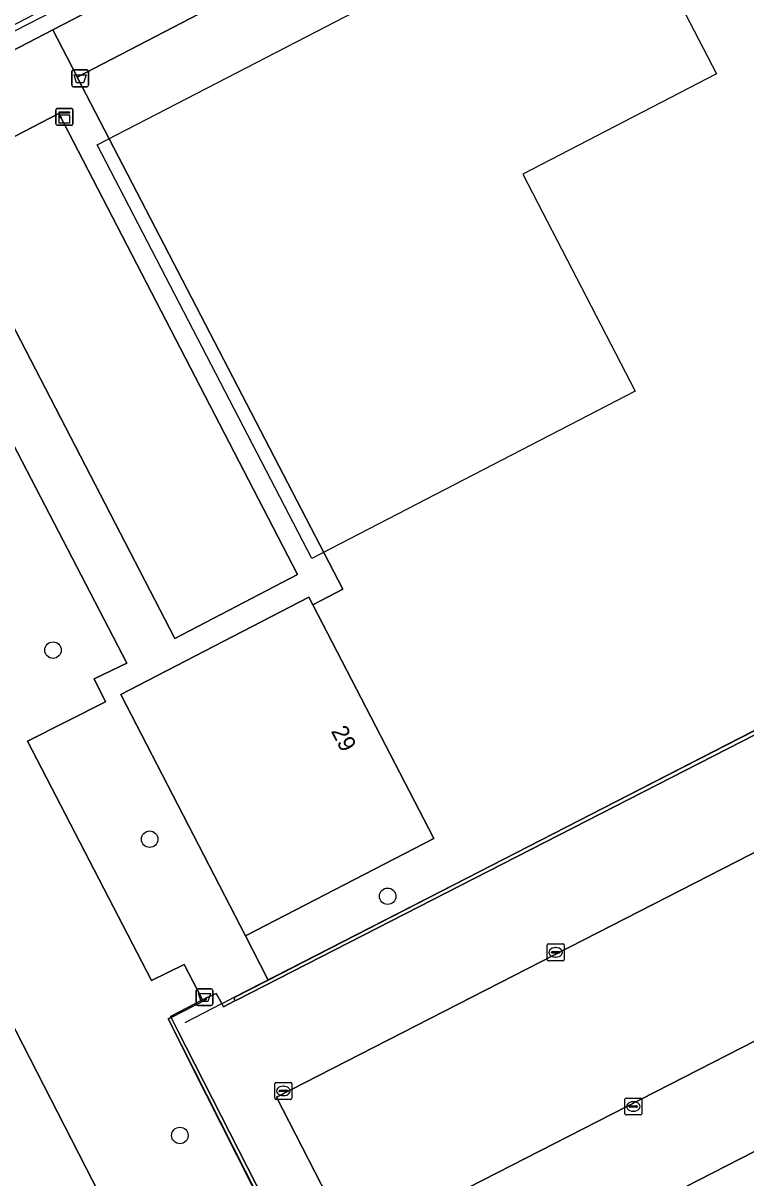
# Model space of a CAD drawing. Extents: x 158835 to 160077, y 386387 to 387778.
# Drawn here: x 159734 to 159776.9, y 387302.3 to 387370.8 of the extents above; entities that cross this region are included whole.
import ezdxf

# ---------------------------------------------------------------- set-up
doc = ezdxf.new("R2010")
doc.units = 0
for name, color, linetype in [('IMGEO_Afvalbak', 7, 'Continuous'), ('IMGEO_Boom', 7, 'Continuous'), ('IMGEO_Groenvoorziening', 7, 'Continuous'), ('IMGEO_Haag', 7, 'Continuous'), ('IMGEO_Hek', 7, 'Continuous'), ('IMGEO_Kast', 7, 'Continuous'), ('IMGEO_Kolk', 7, 'Continuous'), ('IMGEO_Pand', 7, 'Continuous'), ('IMGEO_Pand_nummerreeks', 7, 'Continuous'), ('IMGEO_Pand_vergunning_verleend', 7, 'Continuous'), ('IMGEO_Parkeervlak_open', 7, 'Continuous'), ('IMGEO_Rijbaan_lokaal_open', 7, 'Continuous'), ('IMGEO_Voetpad_open', 7, 'Continuous')]:
    doc.layers.add(name, color=color, linetype=linetype)

msp = doc.modelspace()

# ---------------------------------------------------------------- linework, layer by layer
at = {"layer": 'IMGEO_Afvalbak'}
for p, q in [((159736.889, 387367.078), (159736.889, 387367.878)), ((159736.889, 387367.878), (159736.889, 387367.078)), ((159736.989, 387367.978), (159737.779, 387367.978)), ((159737.779, 387367.978), (159736.989, 387367.978)), ((159737.879, 387367.878), (159737.879, 387367.078)), ((159737.879, 387367.078), (159737.879, 387367.878)), ((159737.779, 387366.978), (159736.989, 387366.978)), ((159736.989, 387366.978), (159737.779, 387366.978)), ((159744.265, 387312.579), (159744.265, 387313.379)), ((159744.265, 387313.379), (159744.265, 387312.579)), ((159744.365, 387313.479), (159745.155, 387313.479)), ((159745.155, 387313.479), (159744.365, 387313.479)), ((159745.255, 387313.379), (159745.255, 387312.579)), ((159745.255, 387312.579), (159745.255, 387313.379)), ((159745.155, 387312.479), (159744.365, 387312.479)), ((159744.365, 387312.479), (159745.155, 387312.479))]:
    msp.add_line(p, q, dxfattribs=at)
for points in [[(159737.032, 387367.692), (159737.736, 387367.692), (159737.587, 387367.222), (159737.181, 387367.222), (159737.032, 387367.692)], [(159744.408, 387313.193), (159745.112, 387313.193), (159744.963, 387312.723), (159744.557, 387312.723), (159744.408, 387313.193)]]:
    msp.add_lwpolyline(points, dxfattribs=at)
for centre, start, end in [((159736.989, 387367.878), 90, 180), ((159736.989, 387367.878), 90, 180), ((159737.779, 387367.878), 0, 90), ((159737.779, 387367.878), 360, 90), ((159736.989, 387367.078), 180, 270), ((159736.989, 387367.078), 180, 270), ((159737.779, 387367.078), 270, 0), ((159737.779, 387367.078), 270, 0), ((159744.365, 387313.379), 90, 180), ((159744.365, 387313.379), 90, 180), ((159745.155, 387313.379), 0, 90), ((159745.155, 387313.379), 360, 90), ((159744.365, 387312.579), 180, 270), ((159744.365, 387312.579), 180, 270), ((159745.155, 387312.579), 270, 0), ((159745.155, 387312.579), 270, 0)]:
    msp.add_arc(centre, 0.1, start, end, dxfattribs=at)
at = {"layer": 'IMGEO_Boom'}
for centre in [(159735.779, 387333.565), (159741.51, 387322.351), (159755.621, 387318.967), (159743.303, 387304.777)]:
    msp.add_circle(centre, 0.489, dxfattribs=at)
at = {"layer": 'IMGEO_Groenvoorziening'}
for points in [[(159770.707, 387388.476), (159770.301, 387389.371), (159770.223, 387389.543), (159765.923, 387387.325), (159742.502, 387375.246), (159735.954, 387371.95), (159726.881, 387367.224), (159720.912, 387364.156), (159720.651, 387364.022), (159720.185, 387363.782), (159722.852, 387358.497), (159723.559, 387358.876), (159721.493, 387362.997), (159723.885, 387364.193), (159735.76, 387370.365)], [(159688.234, 387252.116), (159748.05, 387282.726), (159702.539, 387371.551), (159642.617, 387341.638)], [(159748.05, 387282.726), (159688.234, 387252.116), (159642.617, 387341.638), (159702.539, 387371.551)], [(159778.241, 387328.982), (159801.665, 387340.947), (159801.517, 387341.205), (159748.543, 387313.997), (159746.526, 387312.961), (159746.568, 387312.76), (159746.656, 387312.805)], [(159742.781, 387311.774), (159742.616, 387311.694), (159765.548, 387266.385), (159766.365, 387266.804), (159766.298, 387266.937), (159765.632, 387266.61), (159758.69, 387280.527), (159743.164, 387311.022)]]:
    msp.add_lwpolyline(points, close=True, dxfattribs=at)
for points in [[(159778.894, 387373.989), (159773.928, 387383.096), (159768.172, 387383.643), (159737.214, 387367.553), (159752.959, 387337.18), (159751.187, 387336.249), (159758.356, 387322.392), (159747.199, 387316.62), (159748.543, 387313.997), (159801.517, 387341.205), (159806.44, 387343.733), (159793.244, 387369.48)], [(159804.244, 387192.604), (159769.309, 387260.873), (159766.365, 387266.804), (159765.548, 387266.385), (159742.616, 387311.694), (159742.781, 387311.774), (159742.778, 387311.779), (159742.747, 387311.839), (159744.64, 387312.82), (159743.554, 387314.922), (159741.623, 387313.966), (159734.276, 387328.161), (159738.898, 387330.495), (159738.213, 387331.857), (159740.148, 387332.784), (159733.139, 387346.319)]]:
    msp.add_lwpolyline(points, dxfattribs=at)
at = {"layer": 'IMGEO_Haag'}
msp.add_lwpolyline([(159770.707, 387388.476), (159770.301, 387389.371), (159770.223, 387389.543), (159765.923, 387387.325), (159742.502, 387375.246), (159735.954, 387371.95), (159726.881, 387367.224), (159720.912, 387364.156), (159720.651, 387364.022), (159720.185, 387363.782), (159722.852, 387358.497), (159723.559, 387358.876), (159721.493, 387362.997), (159723.885, 387364.193), (159735.76, 387370.365)], close=True, dxfattribs=at)
at = {"layer": 'IMGEO_Hek'}
for points in [[(159764.322, 387386.129), (159720.318, 387363.519)], [(159743.624, 387311.472), (159745.784, 387312.603), (159745.88, 387312.653), (159746.522, 387312.982), (159778.13, 387329.177), (159801.669, 387341.195), (159803.483, 387342.126)], [(159758.507, 387280.21), (159743.961, 387309.014), (159742.745, 387311.421), (159742.608, 387311.693), (159742.778, 387311.779), (159744.9, 387312.857)]]:
    msp.add_lwpolyline(points, dxfattribs=at)
at = {"layer": 'IMGEO_Kast'}
for p, q in [((159735.954, 387364.776), (159735.954, 387365.617)), ((159735.954, 387365.617), (159735.954, 387364.776)), ((159736.029, 387365.701), (159736.87, 387365.701)), ((159736.87, 387365.701), (159736.029, 387365.701)), ((159736.954, 387365.626), (159736.954, 387364.785)), ((159736.954, 387364.785), (159736.954, 387365.626)), ((159736.879, 387364.701), (159736.038, 387364.701)), ((159736.038, 387364.701), (159736.879, 387364.701))]:
    msp.add_line(p, q, dxfattribs=at)
for points in [[(159736.149, 387365.491), (159736.749, 387365.491), (159736.749, 387365.406), (159736.149, 387365.406), (159736.149, 387365.491)], [(159736.149, 387365.316), (159736.749, 387365.316), (159736.749, 387364.827), (159736.149, 387364.827), (159736.149, 387365.316)]]:
    msp.add_lwpolyline(points, dxfattribs=at)
msp.add_circle((159736.233, 387365.165), 0.0377, dxfattribs=at)
for centre, start, end in [((159736.032, 387365.623), 92.4484, 184.28452), ((159736.032, 387365.623), 92.4484, 184.28452), ((159736.876, 387365.623), 2.4484, 94.28452), ((159736.876, 387365.623), 2.4484, 94.28452), ((159736.032, 387364.779), 182.4484, 274.28452), ((159736.032, 387364.779), 182.4484, 274.28452), ((159736.876, 387364.779), 272.4484, 4.28452), ((159736.876, 387364.779), 272.4484, 4.28452)]:
    msp.add_arc(centre, 0.0779, start, end, dxfattribs=at)
at = {"layer": 'IMGEO_Kolk'}
for p, q in [((159765.086, 387315.212), (159765.086, 387316.064)), ((159765.161, 387316.138), (159766.013, 387316.138)), ((159765.574, 387315.918), (159765.599, 387315.918)), ((159766.087, 387316.064), (159766.087, 387315.212)), ((159766.013, 387315.138), (159765.161, 387315.138)), ((159765.345, 387315.632), (159765.345, 387315.644)), ((159765.783, 387315.595), (159765.385, 387315.595)), ((159765.388, 387315.681), (159765.786, 387315.681)), ((159765.597, 387315.358), (159765.572, 387315.358)), ((159765.829, 387315.644), (159765.829, 387315.632)), ((159748.933, 387306.995), (159748.933, 387307.847)), ((159749.008, 387307.921), (159749.86, 387307.921)), ((159749.421, 387307.701), (159749.446, 387307.701)), ((159749.934, 387307.847), (159749.934, 387306.995)), ((159749.86, 387306.921), (159749.008, 387306.921)), ((159749.192, 387307.415), (159749.192, 387307.427)), ((159749.63, 387307.378), (159749.232, 387307.378)), ((159749.235, 387307.464), (159749.633, 387307.464)), ((159749.444, 387307.141), (159749.419, 387307.141)), ((159749.676, 387307.427), (159749.676, 387307.415)), ((159769.687, 387306.071), (159769.687, 387306.923)), ((159769.762, 387306.997), (159770.614, 387306.997)), ((159770.688, 387306.923), (159770.688, 387306.071)), ((159769.946, 387306.491), (159769.946, 387306.503)), ((159770.384, 387306.454), (159769.986, 387306.454)), ((159769.989, 387306.54), (159770.387, 387306.54)), ((159770.175, 387306.777), (159770.2, 387306.777)), ((159770.43, 387306.503), (159770.43, 387306.491)), ((159770.614, 387305.997), (159769.762, 387305.997)), ((159770.198, 387306.217), (159770.173, 387306.217))]:
    msp.add_line(p, q, dxfattribs=at)
for points in [[(159765.086, 387315.212), (159765.086, 387316.064)], [(159765.161, 387316.138), (159766.013, 387316.138)], [(159766.087, 387316.064), (159766.087, 387315.212)], [(159766.013, 387315.138), (159765.161, 387315.138)], [(159748.933, 387306.995), (159748.933, 387307.847)], [(159749.008, 387307.921), (159749.86, 387307.921)], [(159749.934, 387307.847), (159749.934, 387306.995)], [(159749.86, 387306.921), (159749.008, 387306.921)], [(159769.687, 387306.071), (159769.687, 387306.923)], [(159769.762, 387306.997), (159770.614, 387306.997)], [(159770.688, 387306.923), (159770.688, 387306.071)], [(159770.614, 387305.997), (159769.762, 387305.997)]]:
    msp.add_lwpolyline(points, dxfattribs=at)
for centre, radius, start, end in [((159765.163, 387316.062), 0.0765, 91.55205, 178.44795), ((159765.163, 387316.062), 0.0765, 91.55205, 178.44795), ((159766.011, 387316.062), 0.0765, 1.55205, 88.44795), ((159766.011, 387316.062), 0.0765, 1.55205, 88.44795), ((159765.163, 387315.214), 0.0765, 181.55205, 268.44795), ((159765.163, 387315.214), 0.0765, 181.55205, 268.44795), ((159765.385, 387315.641), 0.0403, 85.87752, 175.75265), ((159765.382, 387315.631), 0.0366, 178.93798, 274.71019), ((159765.786, 387315.638), 0.043, 264.86636, 352.45326), ((159765.79, 387315.643), 0.0386, 1.73085, 96.63898), ((159766.011, 387315.214), 0.0765, 271.55205, 358.44795), ((159766.011, 387315.214), 0.0765, 271.55205, 358.44795), ((159749.01, 387307.845), 0.0765, 91.55205, 178.44795), ((159749.01, 387307.845), 0.0765, 91.55205, 178.44795), ((159749.858, 387307.845), 0.0765, 1.55205, 88.44795), ((159749.858, 387307.845), 0.0765, 1.55205, 88.44795), ((159749.01, 387306.997), 0.0765, 181.55205, 268.44795), ((159749.01, 387306.997), 0.0765, 181.55205, 268.44795), ((159749.232, 387307.424), 0.0403, 85.87752, 175.75265), ((159749.229, 387307.414), 0.0366, 178.93798, 274.71019), ((159749.633, 387307.421), 0.043, 264.86636, 352.45326), ((159749.637, 387307.426), 0.0386, 1.73085, 96.63898), ((159749.858, 387306.997), 0.0765, 271.55205, 358.44795), ((159749.858, 387306.997), 0.0765, 271.55205, 358.44795), ((159769.764, 387306.921), 0.0765, 91.55205, 178.44795), ((159769.764, 387306.921), 0.0765, 91.55205, 178.44795), ((159770.612, 387306.921), 0.0765, 1.55205, 88.44795), ((159770.612, 387306.921), 0.0765, 1.55205, 88.44795), ((159769.986, 387306.5), 0.0403, 85.87752, 175.75265), ((159769.983, 387306.49), 0.0366, 178.93798, 274.71019), ((159770.387, 387306.497), 0.043, 264.86636, 352.45326), ((159770.391, 387306.502), 0.0386, 1.73085, 96.63898), ((159769.764, 387306.073), 0.0765, 181.55205, 268.44795), ((159769.764, 387306.073), 0.0765, 181.55205, 268.44795), ((159770.612, 387306.073), 0.0765, 271.55205, 358.44795), ((159770.612, 387306.073), 0.0765, 271.55205, 358.44795)]:
    msp.add_arc(centre, radius, start, end, dxfattribs=at)
for centre, major_axis, ratio, start_param, end_param in [((159765.573, 387315.638), (-0.387, 0.002), 0.722429, 4.712389, 7.853982), ((159765.598, 387315.638), (-0.39, 0.002), 0.717154, 1.570796, 4.712389), ((159749.42, 387307.421), (-0.387, 0.002), 0.722429, 4.712389, 7.853982), ((159749.445, 387307.421), (-0.39, 0.002), 0.717154, 1.570796, 4.712389), ((159770.174, 387306.497), (-0.387, 0.002), 0.722429, 4.712389, 7.853982), ((159770.199, 387306.497), (-0.39, 0.002), 0.717154, 1.570796, 4.712389)]:
    msp.add_ellipse(centre, major_axis=major_axis, ratio=ratio, start_param=start_param, end_param=end_param, dxfattribs=at)
at = {"layer": 'IMGEO_Pand'}
for points in [[(159728.831, 387361.625), (159742.997, 387334.264), (159750.271, 387338.044), (159736.118, 387365.399)], [(159751.187, 387336.249), (159750.949, 387336.709), (159740.827, 387331.472), (159739.792, 387330.937), (159747.199, 387316.62), (159758.356, 387322.392)]]:
    msp.add_lwpolyline(points, close=True, dxfattribs=at)
at = {"layer": 'IMGEO_Pand_vergunning_verleend'}
msp.add_lwpolyline([(159738.407, 387363.531), (159769.063, 387379.42), (159775.116, 387367.742), (159763.634, 387361.79), (159770.297, 387348.936), (159751.123, 387338.998)], close=True, dxfattribs=at)
at = {"layer": 'IMGEO_Parkeervlak_open'}
for points in [[(159801.021, 387333.684), (159800.299, 387333.314), (159749.032, 387307.048), (159753.577, 387298.185), (159805.571, 387324.796)], [(159756.218, 387292.993), (159760.718, 387284.112), (159812.804, 387310.799), (159808.215, 387319.621)]]:
    msp.add_lwpolyline(points, close=True, dxfattribs=at)
at = {"layer": 'IMGEO_Rijbaan_lokaal_open'}
for points in [[(159782.974, 387377.329), (159779.822, 387383.625), (159779.549, 387384.17), (159775.955, 387391.234), (159776.87, 387391.673), (159776.556, 387392.297), (159776.356, 387392.694), (159770.223, 387389.543), (159770.301, 387389.371), (159770.707, 387388.476), (159735.76, 387370.365), (159737.182, 387367.614), (159737.214, 387367.553), (159768.172, 387383.643), (159773.928, 387383.096), (159778.894, 387373.989)], [(159820.039, 387304.154), (159817.903, 387308.426), (159816.89, 387310.455), (159813.051, 387318.143), (159808.504, 387327.249), (159803.207, 387337.858), (159801.665, 387340.947), (159778.241, 387328.982), (159746.656, 387312.805), (159746.568, 387312.76), (159745.889, 387312.412), (159745.784, 387312.603), (159745.459, 387313.191), (159744.871, 387312.932), (159744.779, 387312.892), (159744.64, 387312.82), (159742.747, 387311.839), (159742.778, 387311.779), (159742.781, 387311.774), (159743.164, 387311.022), (159758.69, 387280.527)]]:
    msp.add_lwpolyline(points, dxfattribs=at)
for points in [[(159753.577, 387298.185), (159749.032, 387307.048), (159800.299, 387333.314), (159801.021, 387333.684), (159805.571, 387324.796)], [(159808.215, 387319.621), (159812.804, 387310.799), (159760.718, 387284.112), (159756.218, 387292.993)]]:
    msp.add_lwpolyline(points, close=True, dxfattribs=at)
at = {"layer": 'IMGEO_Voetpad_open'}
msp.add_lwpolyline([(159733.139, 387346.319), (159740.148, 387332.784), (159738.213, 387331.857), (159738.898, 387330.495), (159734.276, 387328.161), (159741.623, 387313.966), (159743.554, 387314.922), (159744.64, 387312.82), (159744.779, 387312.892), (159744.871, 387312.932), (159745.459, 387313.191), (159745.784, 387312.603), (159745.889, 387312.412), (159746.568, 387312.76), (159746.526, 387312.961), (159748.543, 387313.997), (159747.199, 387316.62), (159739.792, 387330.937), (159740.827, 387331.472), (159750.949, 387336.709), (159751.187, 387336.249), (159752.959, 387337.18), (159737.214, 387367.553), (159737.182, 387367.614), (159735.76, 387370.365), (159723.885, 387364.193)], dxfattribs=at)
msp.add_lwpolyline([(159728.831, 387361.625), (159736.118, 387365.399), (159750.271, 387338.044), (159742.997, 387334.264)], close=True, dxfattribs=at)

# ---------------------------------------------------------------- texts
at = {"layer": 'IMGEO_Pand_nummerreeks'}
msp.add_text('29', height=1, rotation=297.35279, dxfattribs=at).set_placement((159752.242, 387328.768))

doc.saveas('drawing.dxf')
